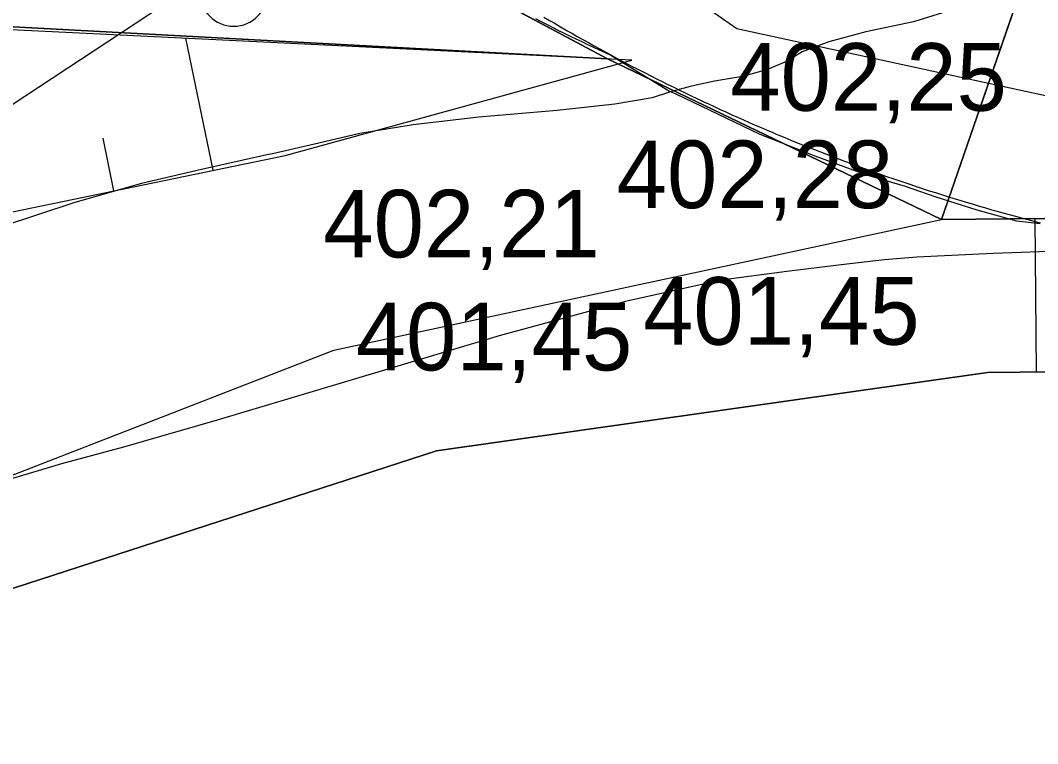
# Model space of a CAD drawing. Extents: x -574342 to -508101, y -1143544 to -1123894.
# Drawn here: x -508411.16 to -508396.11, y -1143333.68 to -1143322.98 of the extents above; entities that cross this region are included whole.
import ezdxf

# ---------------------------------------------------------------- set-up
doc = ezdxf.new("R2010")
doc.units = 0
for name, color, linetype in [('01_PARCELY_NAVRH_PC', 7, 'Continuous'), ('01_PARCELY_NAVRH_VHO', 7, 'Continuous'), ('01_PARCELY_NAVRH_ŽP', 7, 'Continuous'), ('05_VHO_V_NÁDRŽ_STAV', 7, 'Continuous'), ('1000', 7, 'Continuous'), ('37', 7, 'Continuous'), ('51', 7, 'Continuous'), ('54', 7, 'Continuous'), ('55', 7, 'Continuous'), ('60', 7, 'Continuous'), ('61', 7, 'Continuous'), ('Level 255', 7, 'Continuous'), ('VRST VEDL', 7, 'Continuous')]:
    doc.layers.add(name, color=color, linetype=linetype)

msp = doc.modelspace()

# ---------------------------------------------------------------- linework, layer by layer
at = {"layer": '01_PARCELY_NAVRH_PC'}
msp.add_lwpolyline([(-508451.57, -1143168.14), (-508437.66, -1143207.58), (-508425.52, -1143241.92), (-508422.7, -1143249.88), (-508420.08, -1143265.35), (-508416.18, -1143288.91), (-508414.34, -1143296.2), (-508410.3, -1143304.94), (-508406.96, -1143310.33), (-508402.64, -1143313.55), (-508394.5, -1143317.14), (-508397.53, -1143325.93), (-508402.47, -1143323.55), (-508407.39, -1143320.93), (-508414.82, -1143312.69), (-508418.17, -1143303.49), (-508422.28, -1143289.33), (-508426.41, -1143265.09), (-508431, -1143245.85), (-508431.86, -1143242.81), (-508432.73, -1143240.34), (-508445.99, -1143206.42), (-508454.33, -1143183.49)], dxfattribs=at)
msp.add_lwpolyline([(-508397.53, -1143325.93), (-508394.5, -1143317.14), (-508377.05, -1143323.29), (-508363.05, -1143330.55), (-508352.96, -1143343.32), (-508344.87, -1143376.79), (-508339.52, -1143391.27), (-508327.86, -1143416.88), (-508328.32, -1143431.04), (-508330.46, -1143435.46), (-508335.26, -1143435.36), (-508332.66, -1143429.91), (-508332.21, -1143424.5), (-508336.31, -1143410.38), (-508344.81, -1143391.35), (-508348.55, -1143381.54), (-508357.56, -1143346.15), (-508363.15, -1143337.53), (-508370.86, -1143331.67), (-508380.92, -1143326.77), (-508388.37, -1143325.84)], close=True, dxfattribs=at)
at = {"layer": '01_PARCELY_NAVRH_VHO'}
msp.add_lwpolyline([(-508425.23, -1143400.39), (-508448.26, -1143343.08), (-508432.21, -1143324.29), (-508414.59, -1143317.71), (-508412.73, -1143323), (-508402.47, -1143323.55), (-508397.53, -1143325.93), (-508388.37, -1143325.84), (-508380.92, -1143326.77), (-508370.86, -1143331.67), (-508363.15, -1143337.53), (-508357.56, -1143346.15), (-508348.55, -1143381.54), (-508344.81, -1143391.35), (-508336.31, -1143410.38)], dxfattribs=at)
at = {"layer": '01_PARCELY_NAVRH_ŽP'}
msp.add_lwpolyline([(-508436.6, -1143259.34), (-508429.75, -1143260.04), (-508426.41, -1143265.09), (-508422.28, -1143289.33), (-508418.17, -1143303.49), (-508414.82, -1143312.69), (-508407.39, -1143320.93), (-508402.47, -1143323.55), (-508412.73, -1143323), (-508414.59, -1143317.71), (-508420.1, -1143305.91), (-508426.78, -1143287.77), (-508433.97, -1143265.8)], close=True, dxfattribs=at)
at = {"layer": '05_VHO_V_NÁDRŽ_STAV'}
msp.add_lwpolyline([(-508407.31, -1143425.12), (-508421.04, -1143398.5), (-508435.23, -1143353.37), (-508436.55, -1143347.52), (-508434.17, -1143342.98), (-508418.32, -1143334.12), (-508414.306, -1143332.655), (-508412.37, -1143331.74), (-508405, -1143329.35), (-508396.85, -1143328.19), (-508388.18, -1143328.1), (-508381.94, -1143328.58), (-508371.85, -1143333.32), (-508365.54, -1143338.18), (-508362.9, -1143341.9), (-508360.75, -1143347.81), (-508357.9, -1143373.51), (-508353.94, -1143387.64), (-508340.54, -1143421.17)], dxfattribs=at)
at = {"layer": '1000'}
for points in [[(-508403.536, -1143322.958), (-508403.451, -1143323.002), (-508403.366, -1143323.045), (-508403.281, -1143323.088), (-508403.196, -1143323.131), (-508403.111, -1143323.173), (-508403.092, -1143323.182), (-508403.025, -1143323.215), (-508402.939, -1143323.256), (-508402.853, -1143323.297), (-508402.767, -1143323.338), (-508402.681, -1143323.378), (-508402.594, -1143323.418), (-508402.508, -1143323.457), (-508402.421, -1143323.496), (-508401.557, -1143324.031), (-508401.463, -1143324.071), (-508400.22, -1143324.668), (-508399.407, -1143324.989), (-508398.643, -1143325.269), (-508398.068, -1143325.434), (-508397.628, -1143325.59), (-508397.01, -1143325.784), (-508396.421, -1143325.949), (-508396.074, -1143325.985)], [(-508403.412, -1143322.935), (-508403.33, -1143322.983), (-508403.248, -1143323.031), (-508403.166, -1143323.079), (-508403.084, -1143323.126), (-508403.066, -1143323.137), (-508403.001, -1143323.173), (-508402.919, -1143323.22), (-508402.836, -1143323.267), (-508402.753, -1143323.313), (-508402.67, -1143323.359), (-508402.587, -1143323.405), (-508402.504, -1143323.45), (-508402.42, -1143323.495), (-508402.337, -1143323.54), (-508402.253, -1143323.585), (-508402.169, -1143323.629), (-508402.085, -1143323.673), (-508402.061, -1143323.686), (-508402.001, -1143323.717), (-508401.916, -1143323.76), (-508401.832, -1143323.803), (-508401.747, -1143323.846), (-508401.662, -1143323.889), (-508401.577, -1143323.931), (-508401.492, -1143323.973), (-508401.407, -1143324.015), (-508401.322, -1143324.056), (-508401.236, -1143324.098), (-508401.151, -1143324.138), (-508401.065, -1143324.179), (-508401.035, -1143324.193), (-508400.979, -1143324.219), (-508400.893, -1143324.259), (-508400.807, -1143324.299), (-508400.72, -1143324.338), (-508400.634, -1143324.378), (-508400.547, -1143324.416), (-508400.461, -1143324.455), (-508400.374, -1143324.493), (-508400.287, -1143324.531), (-508400.2, -1143324.569), (-508400.112, -1143324.606), (-508400.025, -1143324.643), (-508399.988, -1143324.659), (-508399.938, -1143324.68), (-508399.85, -1143324.716), (-508399.762, -1143324.753), (-508399.674, -1143324.788), (-508399.586, -1143324.824), (-508399.498, -1143324.859), (-508399.41, -1143324.894), (-508399.322, -1143324.929), (-508399.233, -1143324.963), (-508399.145, -1143324.997), (-508399.056, -1143325.031), (-508398.967, -1143325.065), (-508398.924, -1143325.081), (-508398.878, -1143325.098), (-508398.789, -1143325.131), (-508398.7, -1143325.163), (-508398.611, -1143325.196), (-508398.522, -1143325.228), (-508398.432, -1143325.259), (-508398.343, -1143325.291), (-508398.253, -1143325.322), (-508398.163, -1143325.353), (-508398.073, -1143325.383), (-508397.983, -1143325.413), (-508397.893, -1143325.443), (-508397.843, -1143325.46), (-508397.803, -1143325.473), (-508397.713, -1143325.502), (-508397.622, -1143325.531), (-508397.532, -1143325.56), (-508397.441, -1143325.588), (-508397.351, -1143325.616), (-508397.26, -1143325.644), (-508397.169, -1143325.671), (-508397.078, -1143325.698), (-508396.987, -1143325.725), (-508396.896, -1143325.752), (-508396.805, -1143325.778), (-508396.748, -1143325.794), (-508396.714, -1143325.804), (-508396.622, -1143325.829), (-508396.531, -1143325.854), (-508396.439, -1143325.879), (-508396.348, -1143325.904), (-508396.256, -1143325.928), (-508396.164, -1143325.952), (-508396.072, -1143325.976)]]:
    msp.add_lwpolyline(points, dxfattribs=at)
at = {"layer": '37'}
msp.add_lwpolyline([(-508408.82, -1143311.83), (-508404.37, -1143317.04), (-508398.21, -1143321.18), (-508393.66, -1143322.44), (-508393.79, -1143324.58), (-508400.56, -1143323.11), (-508406.32, -1143319.06), (-508411.41, -1143313.16), (-508415.31, -1143305.9), (-508419.33, -1143292.88), (-508424.96, -1143264.72), (-508428.49, -1143248.11), (-508430.27, -1143242.09), (-508442.28, -1143211.48), (-508455.59, -1143171.17), (-508460.82, -1143160.05), (-508470.5, -1143142.85)], dxfattribs=at)
msp.add_lwpolyline([(-508408.82, -1143311.83), (-508404.37, -1143317.04), (-508398.21, -1143321.18), (-508393.66, -1143322.44), (-508393.79, -1143324.58), (-508400.56, -1143323.11), (-508406.32, -1143319.06), (-508411.41, -1143313.16), (-508415.31, -1143305.9), (-508419.33, -1143292.88), (-508424.96, -1143264.72), (-508428.49, -1143248.11), (-508430.27, -1143242.09), (-508442.28, -1143211.48), (-508455.59, -1143171.17), (-508460.82, -1143160.05), (-508470.5, -1143142.85)], dxfattribs=at)
at = {"layer": '51'}
msp.add_lwpolyline([(-508340.68, -1143425.01), (-508340.54, -1143421.17), (-508353.94, -1143387.64), (-508357.9, -1143373.51), (-508360.75, -1143347.81), (-508362.9, -1143341.9), (-508365.54, -1143338.18), (-508371.85, -1143333.32), (-508381.94, -1143328.58), (-508388.18, -1143328.1), (-508396.85, -1143328.19), (-508405, -1143329.35), (-508412.37, -1143331.74)], dxfattribs=at)
msp.add_lwpolyline([(-508340.68, -1143425.01), (-508340.54, -1143421.17), (-508353.94, -1143387.64), (-508357.9, -1143373.51), (-508360.75, -1143347.81), (-508362.9, -1143341.9), (-508365.54, -1143338.18), (-508371.85, -1143333.32), (-508381.94, -1143328.58), (-508388.18, -1143328.1), (-508396.85, -1143328.19), (-508405, -1143329.35), (-508412.37, -1143331.74)], dxfattribs=at)
at = {"layer": '54'}
msp.add_arc((-508408, -1143322.57), 0.5, 180, 0, dxfattribs=at)
at = {"layer": '55'}
msp.add_lwpolyline([(-508408, -1143322.07), (-508412.54, -1143325.06), (-508424.05, -1143297.62), (-508436.1, -1143264.37)], dxfattribs=at)
msp.add_lwpolyline([(-508408, -1143322.07), (-508412.54, -1143325.06), (-508424.05, -1143297.62), (-508436.1, -1143264.37)], dxfattribs=at)
at = {"layer": '60'}
msp.add_line((-508402.11, -1143323.57), (-508412.75, -1143323.05), dxfattribs=at)
msp.add_line((-508402.11, -1143323.57), (-508412.75, -1143323.05), dxfattribs=at)
for points in [[(-508414.26, -1143326.43), (-508407.24, -1143324.98), (-508402.11, -1143323.57)], [(-508414.26, -1143326.43), (-508407.24, -1143324.98), (-508402.11, -1143323.57)], [(-508412.93, -1143330.35), (-508406.52, -1143327.86), (-508397.53, -1143325.93), (-508388.37, -1143325.84)], [(-508412.93, -1143330.35), (-508406.52, -1143327.86), (-508397.53, -1143325.93), (-508388.37, -1143325.84)]]:
    msp.add_lwpolyline(points, dxfattribs=at)
at = {"layer": '61'}
for p, q in [((-508408.304, -1143325.2), (-508408.707, -1143323.248)), ((-508408.304, -1143325.2), (-508408.707, -1143323.248)), ((-508409.773, -1143325.503), (-508409.933, -1143324.727)), ((-508409.773, -1143325.503), (-508409.933, -1143324.727)), ((-508396.151, -1143325.916), (-508396.129, -1143328.183)), ((-508396.151, -1143325.916), (-508396.129, -1143328.183))]:
    msp.add_line(p, q, dxfattribs=at)
at = {"layer": 'VRST VEDL'}
for points in [[(-508397.311, -1143322.806), (-508397.946, -1143323.006), (-508398.651, -1143323.153), (-508399.2, -1143323.3), (-508399.59, -1143323.447), (-508399.824, -1143323.594), (-508400.118, -1143323.715), (-508400.473, -1143323.812), (-508400.889, -1143323.884), (-508401.251, -1143323.962), (-508401.557, -1143324.044), (-508401.809, -1143324.131), (-508402.363, -1143324.222), (-508403.217, -1143324.316), (-508404.374, -1143324.413), (-508405.346, -1143324.526), (-508406.135, -1143324.654), (-508406.741, -1143324.799), (-508407.172, -1143324.9), (-508407.428, -1143324.957), (-508407.511, -1143324.971), (-508407.861, -1143325.049), (-508408.478, -1143325.191), (-508409.363, -1143325.396), (-508410.35, -1143325.677), (-508411.439, -1143326.035)], [(-508394.985, -1143326.365), (-508396.767, -1143326.43), (-508397.896, -1143326.484), (-508398.374, -1143326.527), (-508399.016, -1143326.598), (-508399.821, -1143326.697), (-508400.789, -1143326.824), (-508402.207, -1143327.141), (-508404.076, -1143327.649), (-508406.394, -1143328.346), (-508408.245, -1143328.894), (-508409.628, -1143329.293), (-508410.545, -1143329.543), (-508411.319, -1143329.772)]]:
    msp.add_lwpolyline(points, dxfattribs=at)

# ---------------------------------------------------------------- texts
at = {"layer": 'Level 255'}
for s, p in [('402,25', (-508400.655, -1143324.32)), ('402,28', (-508402.335, -1143325.76)), ('402,21', (-508406.675, -1143326.49)), ('401,45', (-508401.945, -1143327.78)), ('401,45', (-508406.195, -1143328.16))]:
    msp.add_text(s, height=1, dxfattribs=at).set_placement(p)

doc.saveas('drawing.dxf')
